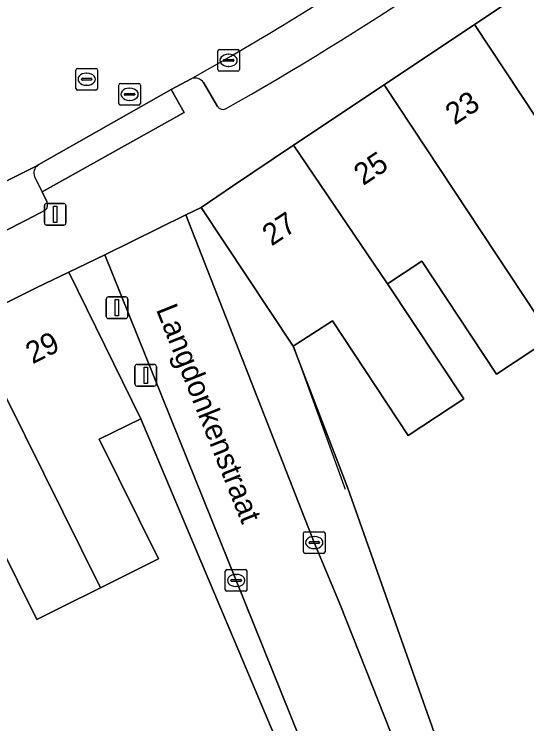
# Model space of a CAD drawing. Extents: x 159716 to 160783, y 383290 to 384031.
# Drawn here: x 160389.32 to 160412.95, y 383502.58 to 383535.29 of the extents above; entities that cross this region are included whole.
import ezdxf

# ---------------------------------------------------------------- set-up
doc = ezdxf.new("R2010")
doc.units = 0
for name, color, linetype in [('IMGEO_Erf', 7, 'Continuous'), ('IMGEO_Kolk', 7, 'Continuous'), ('IMGEO_Lichtmast', 7, 'Continuous'), ('IMGEO_Muur', 7, 'Continuous'), ('IMGEO_Openbare_ruimte_label', 7, 'Continuous'), ('IMGEO_Pand', 7, 'Continuous'), ('IMGEO_Pand_nummerreeks', 7, 'Continuous'), ('IMGEO_Parkeervlak_open', 7, 'Continuous'), ('IMGEO_Rijbaan_lokaal_open', 7, 'Continuous'), ('IMGEO_Rioolput', 7, 'Continuous'), ('IMGEO_Voetpad_open', 7, 'Continuous')]:
    doc.layers.add(name, color=color, linetype=linetype)

msp = doc.modelspace()

# ---------------------------------------------------------------- linework, layer by layer
at = {"layer": 'IMGEO_Erf'}
for points in [[(160414.087, 383520.371), (160411.556, 383518.697), (160408.108, 383523.909), (160406.534, 383522.868), (160410.043, 383517.564), (160407.486, 383515.871), (160403.987, 383521.158), (160402.186, 383519.987), (160404.708, 383513.452), (160408.271, 383503.35), (160410.053, 383498.348), (160413.731, 383500.37)], [(160402.177, 383500), (160397.801, 383510.368), (160395.165, 383516.647), (160393.234, 383515.698), (160395.978, 383510.183), (160393.304, 383508.853), (160391.502, 383507.956), (160390.358, 383507.387), (160387.658, 383512.814), (160386.118, 383512.048), (160384.334, 383511.16), (160386.987, 383505.825), (160384.277, 383504.477), (160381.25, 383502.971), (160378.565, 383508.368), (160377.111, 383507.645), (160379.802, 383502.236)]]:
    msp.add_lwpolyline(points, dxfattribs=at)
at = {"layer": 'IMGEO_Kolk'}
for p, q in [((160398.704, 383532.738), (160398.704, 383533.59)), ((160398.779, 383533.664), (160399.631, 383533.664)), ((160399.705, 383533.59), (160399.705, 383532.738)), ((160399.006, 383533.207), (160399.404, 383533.207)), ((160399.192, 383533.444), (160399.217, 383533.444)), ((160398.963, 383533.158), (160398.963, 383533.17)), ((160399.401, 383533.121), (160399.003, 383533.121)), ((160399.215, 383532.884), (160399.19, 383532.884)), ((160399.447, 383533.17), (160399.447, 383533.158)), ((160399.631, 383532.664), (160398.779, 383532.664)), ((160402.653, 383510.511), (160402.653, 383511.363)), ((160402.728, 383511.437), (160403.58, 383511.437)), ((160403.654, 383511.363), (160403.654, 383510.511)), ((160402.912, 383510.931), (160402.912, 383510.943)), ((160402.955, 383510.98), (160403.353, 383510.98)), ((160403.141, 383511.217), (160403.166, 383511.217)), ((160403.396, 383510.943), (160403.396, 383510.931)), ((160403.35, 383510.894), (160402.952, 383510.894)), ((160403.164, 383510.657), (160403.139, 383510.657)), ((160403.58, 383510.437), (160402.728, 383510.437)), ((160399.126, 383509.692), (160399.978, 383509.692)), ((160399.051, 383508.766), (160399.051, 383509.618)), ((160399.539, 383509.472), (160399.564, 383509.472)), ((160400.052, 383509.618), (160400.052, 383508.766)), ((160399.31, 383509.186), (160399.31, 383509.198)), ((160399.748, 383509.149), (160399.35, 383509.149)), ((160399.353, 383509.235), (160399.751, 383509.235)), ((160399.794, 383509.198), (160399.794, 383509.186)), ((160399.978, 383508.692), (160399.126, 383508.692)), ((160399.562, 383508.912), (160399.537, 383508.912))]:
    msp.add_line(p, q, dxfattribs=at)
for points in [[(160398.704, 383532.738), (160398.704, 383533.59)], [(160398.779, 383533.664), (160399.631, 383533.664)], [(160399.705, 383533.59), (160399.705, 383532.738)], [(160399.631, 383532.664), (160398.779, 383532.664)], [(160402.653, 383510.511), (160402.653, 383511.363)], [(160402.728, 383511.437), (160403.58, 383511.437)], [(160403.654, 383511.363), (160403.654, 383510.511)], [(160403.58, 383510.437), (160402.728, 383510.437)], [(160399.126, 383509.692), (160399.978, 383509.692)], [(160399.051, 383508.766), (160399.051, 383509.618)], [(160400.052, 383509.618), (160400.052, 383508.766)], [(160399.978, 383508.692), (160399.126, 383508.692)]]:
    msp.add_lwpolyline(points, dxfattribs=at)
for centre, radius, start, end in [((160398.781, 383533.588), 0.0765, 91.552, 178.448), ((160398.781, 383533.588), 0.0765, 91.552, 178.448), ((160399.629, 383533.588), 0.0765, 1.552, 88.448), ((160399.629, 383533.588), 0.0765, 1.552, 88.448), ((160399.003, 383533.167), 0.0403, 85.8775, 175.7526), ((160399.408, 383533.169), 0.0386, 1.7309, 96.639), ((160399, 383533.157), 0.0366, 178.938, 274.7102), ((160399.404, 383533.164), 0.043, 264.8664, 352.4533), ((160398.781, 383532.74), 0.0765, 181.552, 268.448), ((160398.781, 383532.74), 0.0765, 181.552, 268.448), ((160399.629, 383532.74), 0.0765, 271.552, 358.448), ((160399.629, 383532.74), 0.0765, 271.552, 358.448), ((160402.73, 383511.361), 0.0765, 91.552, 178.448), ((160402.73, 383511.361), 0.0765, 91.552, 178.448), ((160403.578, 383511.361), 0.0765, 1.552, 88.448), ((160403.578, 383511.361), 0.0765, 1.552, 88.448), ((160402.952, 383510.94), 0.0403, 85.8775, 175.7526), ((160402.949, 383510.93), 0.0366, 178.938, 274.7102), ((160403.353, 383510.937), 0.043, 264.8664, 352.4533), ((160403.357, 383510.942), 0.0386, 1.7309, 96.639), ((160402.73, 383510.513), 0.0765, 181.552, 268.448), ((160402.73, 383510.513), 0.0765, 181.552, 268.448), ((160403.578, 383510.513), 0.0765, 271.552, 358.448), ((160403.578, 383510.513), 0.0765, 271.552, 358.448), ((160399.128, 383509.616), 0.0765, 91.552, 178.448), ((160399.128, 383509.616), 0.0765, 91.552, 178.448), ((160399.976, 383509.616), 0.0765, 1.552, 88.448), ((160399.976, 383509.616), 0.0765, 1.552, 88.448), ((160399.35, 383509.195), 0.0403, 85.8775, 175.7526), ((160399.347, 383509.185), 0.0366, 178.938, 274.7102), ((160399.751, 383509.192), 0.043, 264.8664, 352.4533), ((160399.755, 383509.197), 0.0386, 1.7309, 96.639), ((160399.128, 383508.768), 0.0765, 181.552, 268.448), ((160399.128, 383508.768), 0.0765, 181.552, 268.448), ((160399.976, 383508.768), 0.0765, 271.552, 358.448), ((160399.976, 383508.768), 0.0765, 271.552, 358.448)]:
    msp.add_arc(centre, radius, start, end, dxfattribs=at)
for centre, major_axis, ratio, start_param, end_param in [((160399.191, 383533.164), (-0.387, 0.002), 0.722429, 4.712389, 7.853982), ((160399.216, 383533.164), (-0.39, 0.002), 0.717154, 1.570796, 4.712389), ((160403.14, 383510.937), (-0.387, 0.002), 0.722429, 4.712389, 7.853982), ((160403.165, 383510.937), (-0.39, 0.002), 0.717154, 1.570796, 4.712389), ((160399.538, 383509.192), (-0.387, 0.002), 0.722429, 4.712389, 7.853982), ((160399.563, 383509.192), (-0.39, 0.002), 0.717154, 1.570796, 4.712389)]:
    msp.add_ellipse(centre, major_axis=major_axis, ratio=ratio, start_param=start_param, end_param=end_param, dxfattribs=at)
at = {"layer": 'IMGEO_Lichtmast'}
for p, q in [((160390.716, 383525.673), (160390.716, 383526.473)), ((160390.716, 383526.473), (160390.716, 383525.673)), ((160390.816, 383526.573), (160391.606, 383526.573)), ((160391.606, 383526.573), (160390.816, 383526.573)), ((160391.706, 383526.473), (160391.706, 383525.673)), ((160391.706, 383525.673), (160391.706, 383526.473)), ((160391.606, 383525.573), (160390.816, 383525.573)), ((160390.816, 383525.573), (160391.606, 383525.573)), ((160393.562, 383521.363), (160393.562, 383522.163)), ((160393.562, 383522.163), (160393.562, 383521.363)), ((160393.662, 383522.263), (160394.452, 383522.263)), ((160394.452, 383522.263), (160393.662, 383522.263)), ((160394.552, 383522.163), (160394.552, 383521.363)), ((160394.552, 383521.363), (160394.552, 383522.163)), ((160394.452, 383521.263), (160393.662, 383521.263)), ((160393.662, 383521.263), (160394.452, 383521.263)), ((160394.988, 383519.147), (160395.778, 383519.147)), ((160395.778, 383519.147), (160394.988, 383519.147)), ((160394.888, 383518.247), (160394.888, 383519.047)), ((160394.888, 383519.047), (160394.888, 383518.247)), ((160395.878, 383519.047), (160395.878, 383518.247)), ((160395.878, 383518.247), (160395.878, 383519.047)), ((160395.778, 383518.147), (160394.988, 383518.147)), ((160394.988, 383518.147), (160395.778, 383518.147))]:
    msp.add_line(p, q, dxfattribs=at)
for points in [[(160391.136, 383526.448), (160391.286, 383526.448), (160391.286, 383525.698), (160391.136, 383525.698), (160391.136, 383526.448)], [(160393.982, 383522.138), (160394.132, 383522.138), (160394.132, 383521.388), (160393.982, 383521.388), (160393.982, 383522.138)], [(160395.308, 383519.022), (160395.458, 383519.022), (160395.458, 383518.272), (160395.308, 383518.272), (160395.308, 383519.022)]]:
    msp.add_lwpolyline(points, dxfattribs=at)
for centre, start, end in [((160390.816, 383526.473), 90, 180), ((160390.816, 383526.473), 90, 180), ((160391.606, 383526.473), 0, 90), ((160391.606, 383526.473), 360, 90), ((160390.816, 383525.673), 180, 270), ((160390.816, 383525.673), 180, 270), ((160391.606, 383525.673), 270, 0), ((160391.606, 383525.673), 270, 0), ((160393.662, 383522.163), 90, 180), ((160393.662, 383522.163), 90, 180), ((160394.452, 383522.163), 0, 90), ((160394.452, 383522.163), 360, 90), ((160393.662, 383521.363), 180, 270), ((160393.662, 383521.363), 180, 270), ((160394.452, 383521.363), 270, 0), ((160394.452, 383521.363), 270, 0), ((160394.988, 383519.047), 90, 180), ((160394.988, 383519.047), 90, 180), ((160395.778, 383519.047), 0, 90), ((160395.778, 383519.047), 360, 90), ((160394.988, 383518.247), 180, 270), ((160394.988, 383518.247), 180, 270), ((160395.778, 383518.247), 270, 0), ((160395.778, 383518.247), 270, 0)]:
    msp.add_arc(centre, 0.1, start, end, dxfattribs=at)
at = {"layer": 'IMGEO_Muur'}
for points in [[(160402.193, 383519.971), (160404.583, 383513.392)], [(160395.078, 383516.816), (160397.801, 383510.368)]]:
    msp.add_lwpolyline(points, dxfattribs=at)
at = {"layer": 'IMGEO_Pand'}
for points in [[(160414.703, 383537.602), (160410.536, 383534.819), (160414.808, 383528.361), (160416.54, 383529.507), (160419.974, 383524.315), (160422.422, 383525.934)], [(160414.808, 383528.361), (160410.536, 383534.819), (160406.369, 383532.036), (160414.087, 383520.371), (160416.806, 383522.169), (160413.348, 383527.396)], [(160406.369, 383532.036), (160402.202, 383529.253), (160406.534, 383522.868), (160408.108, 383523.909), (160411.556, 383518.697), (160414.087, 383520.371)], [(160406.534, 383522.868), (160402.202, 383529.253), (160399.386, 383527.373), (160397.943, 383526.376), (160402.186, 383519.987), (160403.987, 383521.158), (160407.486, 383515.871), (160410.043, 383517.564)], [(160395.165, 383516.647), (160391.846, 383523.398), (160390.362, 383522.691), (160387.194, 383521.134), (160393.304, 383508.853), (160395.978, 383510.183), (160393.234, 383515.698)], [(160387.194, 383521.134), (160382.692, 383518.922), (160386.118, 383512.048), (160387.658, 383512.814), (160390.358, 383507.387), (160391.502, 383507.956), (160393.304, 383508.853)]]:
    msp.add_lwpolyline(points, close=True, dxfattribs=at)
at = {"layer": 'IMGEO_Parkeervlak_open'}
for points in [[(160398.047, 383532.141), (160398.688, 383531.031)], [(160390.396, 383528.326), (160373.389, 383519.87), (160351.034, 383509.743), (160347.853, 383508.302), (160338.079, 383503.874), (160323.639, 383497.711)], [(160390.82, 383526.666), (160390.613, 383527.099), (160390.256, 383527.818)], [(160389.872, 383525.805), (160390.751, 383526.253)], [(160325.094, 383496.144), (160338.74, 383501.971), (160374.689, 383518.101), (160389.872, 383525.805)]]:
    msp.add_lwpolyline(points, dxfattribs=at)
for centre, radius, start, end in [((160329.015, 383654.541), 140.094, 299.25776, 308.36943), ((160319.736, 383670.252), 160.33, 299.65688, 307.5105), ((160397.647, 383531.856), 0.491, 35.4536, 109.4563), ((160398.943, 383531.209), 0.311, 214.9397, 293.6081), ((160390.679, 383527.975), 0.451, 128.8243, 200.3603), ((160390.55, 383526.499), 0.317, 309.2355, 31.7948)]:
    msp.add_arc(centre, radius, start, end, dxfattribs=at)
at = {"layer": 'IMGEO_Rijbaan_lokaal_open'}
for points in [[(160385.456, 383529.438), (160377.415, 383525.363), (160373.078, 383523.188), (160372.014, 383522.697), (160370.197, 383521.871), (160349.684, 383512.667), (160351.034, 383509.743), (160373.389, 383519.87), (160390.396, 383528.326), (160390.458, 383528.368), (160396.549, 383531.817), (160397.484, 383532.319)], [(160397.232, 383526.042), (160393.494, 383524.2), (160399.552, 383509.192), (160404.588, 383496.687), (160405.47, 383494.609), (160405.585, 383494.274)], [(160410.279, 383493.141), (160410.143, 383493.609), (160409.53, 383495.119), (160408.186, 383498.437), (160406.668, 383502.214), (160404.358, 383508.036), (160403.154, 383510.937), (160397.232, 383526.042)]]:
    msp.add_lwpolyline(points, dxfattribs=at)
msp.add_arc((160329.015, 383654.541), 140.094, 299.25776, 308.36943, dxfattribs=at)
at = {"layer": 'IMGEO_Rioolput'}
for p, q in [((160392.162, 383531.868), (160392.162, 383532.72)), ((160392.237, 383532.794), (160393.089, 383532.794)), ((160392.65, 383532.574), (160392.675, 383532.574)), ((160393.163, 383532.72), (160393.163, 383531.868)), ((160392.421, 383532.288), (160392.421, 383532.3)), ((160392.859, 383532.251), (160392.461, 383532.251)), ((160392.464, 383532.337), (160392.862, 383532.337)), ((160392.905, 383532.3), (160392.905, 383532.288)), ((160392.673, 383532.014), (160392.648, 383532.014)), ((160394.14, 383531.176), (160394.14, 383532.028)), ((160394.215, 383532.102), (160395.067, 383532.102)), ((160394.628, 383531.882), (160394.653, 383531.882)), ((160395.141, 383532.028), (160395.141, 383531.176)), ((160393.089, 383531.794), (160392.237, 383531.794)), ((160394.399, 383531.596), (160394.399, 383531.608)), ((160394.837, 383531.559), (160394.439, 383531.559)), ((160394.442, 383531.645), (160394.84, 383531.645)), ((160394.883, 383531.608), (160394.883, 383531.596)), ((160394.651, 383531.322), (160394.626, 383531.322)), ((160395.067, 383531.102), (160394.215, 383531.102))]:
    msp.add_line(p, q, dxfattribs=at)
for points in [[(160392.162, 383531.868), (160392.162, 383532.72)], [(160392.237, 383532.794), (160393.089, 383532.794)], [(160393.163, 383532.72), (160393.163, 383531.868)], [(160394.14, 383531.176), (160394.14, 383532.028)], [(160394.215, 383532.102), (160395.067, 383532.102)], [(160395.141, 383532.028), (160395.141, 383531.176)], [(160393.089, 383531.794), (160392.237, 383531.794)], [(160395.067, 383531.102), (160394.215, 383531.102)]]:
    msp.add_lwpolyline(points, dxfattribs=at)
for centre, radius, start, end in [((160392.239, 383532.718), 0.0765, 91.552, 178.448), ((160392.239, 383532.718), 0.0765, 91.552, 178.448), ((160393.087, 383532.718), 0.0765, 1.552, 88.448), ((160393.087, 383532.718), 0.0765, 1.552, 88.448), ((160392.461, 383532.297), 0.0403, 85.8775, 175.7526), ((160392.458, 383532.287), 0.0366, 178.938, 274.7102), ((160392.862, 383532.294), 0.043, 264.8664, 352.4533), ((160392.866, 383532.299), 0.0386, 1.7309, 96.639), ((160392.239, 383531.87), 0.0765, 181.552, 268.448), ((160392.239, 383531.87), 0.0765, 181.552, 268.448), ((160393.087, 383531.87), 0.0765, 271.552, 358.448), ((160393.087, 383531.87), 0.0765, 271.552, 358.448), ((160394.217, 383532.026), 0.0765, 91.552, 178.448), ((160394.217, 383532.026), 0.0765, 91.552, 178.448), ((160395.065, 383532.026), 0.0765, 1.552, 88.448), ((160395.065, 383532.026), 0.0765, 1.552, 88.448), ((160394.439, 383531.605), 0.0403, 85.8775, 175.7526), ((160394.436, 383531.595), 0.0366, 178.938, 274.7102), ((160394.84, 383531.602), 0.043, 264.8664, 352.4533), ((160394.844, 383531.607), 0.0386, 1.7309, 96.639), ((160394.217, 383531.178), 0.0765, 181.552, 268.448), ((160394.217, 383531.178), 0.0765, 181.552, 268.448), ((160395.065, 383531.178), 0.0765, 271.552, 358.448), ((160395.065, 383531.178), 0.0765, 271.552, 358.448)]:
    msp.add_arc(centre, radius, start, end, dxfattribs=at)
for centre, major_axis, ratio, start_param, end_param in [((160392.649, 383532.294), (-0.387, 0.002), 0.722429, 4.712389, 7.853982), ((160392.674, 383532.294), (-0.39, 0.002), 0.717154, 1.570796, 4.712389), ((160394.627, 383531.602), (-0.387, 0.002), 0.722429, 4.712389, 7.853982), ((160394.652, 383531.602), (-0.39, 0.002), 0.717154, 1.570796, 4.712389)]:
    msp.add_ellipse(centre, major_axis=major_axis, ratio=ratio, start_param=start_param, end_param=end_param, dxfattribs=at)
at = {"layer": 'IMGEO_Voetpad_open'}
for points in [[(160358.887, 383507.606), (160363.258, 383509.57), (160363.472, 383509.666), (160367.744, 383511.583), (160368.236, 383511.804), (160369.112, 383512.248), (160373.692, 383514.499), (160378.192, 383516.711), (160382.692, 383518.922), (160387.194, 383521.134), (160390.362, 383522.691), (160391.846, 383523.398), (160393.494, 383524.2), (160397.232, 383526.042), (160397.943, 383526.376), (160399.386, 383527.373), (160402.202, 383529.253), (160406.369, 383532.036), (160410.536, 383534.819), (160414.703, 383537.602)], [(160397.484, 383532.319), (160396.549, 383531.817), (160397.15, 383530.763), (160390.613, 383527.099), (160390.82, 383526.666)], [(160398.688, 383531.031), (160398.047, 383532.141)], [(160397.15, 383530.763), (160396.549, 383531.817), (160390.458, 383528.368), (160390.396, 383528.326)], [(160390.256, 383527.818), (160390.613, 383527.099), (160397.15, 383530.763)], [(160414.221, 383490.074), (160411.39, 383496.045), (160411.306, 383496.264), (160410.066, 383498.312), (160410.053, 383498.348), (160408.271, 383503.35), (160404.708, 383513.452), (160402.186, 383519.987), (160397.943, 383526.376), (160397.232, 383526.042), (160403.154, 383510.937), (160404.358, 383508.036), (160406.668, 383502.214), (160408.186, 383498.437), (160409.53, 383495.119), (160410.621, 383495.634), (160411.227, 383494.157)], [(160390.751, 383526.253), (160389.872, 383525.805), (160374.689, 383518.101), (160338.74, 383501.971), (160325.094, 383496.144)], [(160404.588, 383496.687), (160399.552, 383509.192), (160393.494, 383524.2), (160391.846, 383523.398), (160395.165, 383516.647), (160397.801, 383510.368), (160402.177, 383500)]]:
    msp.add_lwpolyline(points, dxfattribs=at)
for centre, radius, start, end in [((160319.736, 383670.252), 160.33, 299.65688, 307.5105), ((160397.647, 383531.856), 0.491, 35.4536, 109.4563), ((160398.943, 383531.209), 0.311, 214.9397, 293.6081), ((160390.679, 383527.975), 0.451, 128.8243, 200.3603), ((160390.55, 383526.499), 0.317, 309.2355, 31.7948)]:
    msp.add_arc(centre, radius, start, end, dxfattribs=at)

# ---------------------------------------------------------------- texts
at = {"layer": 'IMGEO_Openbare_ruimte_label'}
msp.add_text('Langdonkenstraat', height=1, rotation=291.844, dxfattribs=at).set_placement((160395.844, 383521.683))
at = {"layer": 'IMGEO_Pand_nummerreeks'}
for s, rotation, p in [('23', 33.4837, (160409.624, 383530.161)), ('25', 33.4837, (160405.405, 383527.37)), ('27', 33.4837, (160401.185, 383524.58)), ('29', 26.4477, (160390.165, 383519.153))]:
    msp.add_text(s, height=1, rotation=rotation, dxfattribs=at).set_placement(p)

doc.saveas('drawing.dxf')
